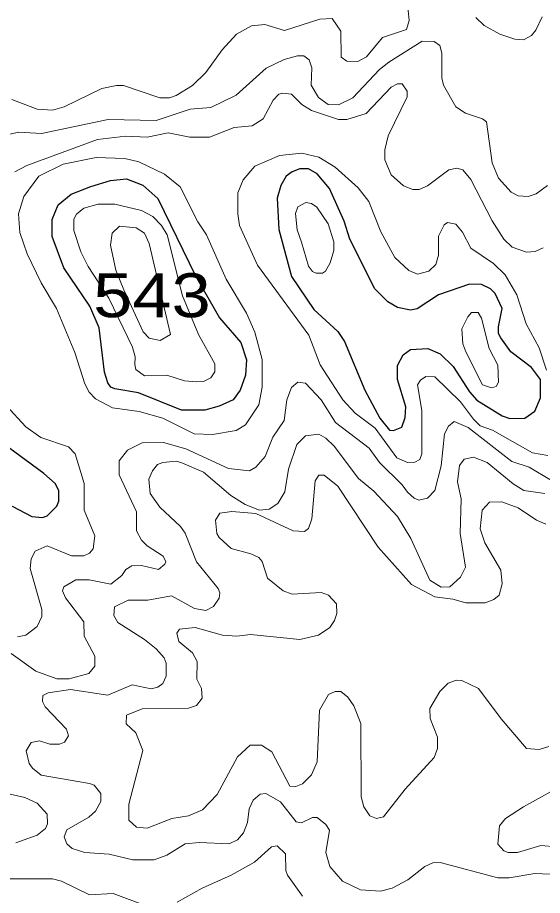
# Model space of a CAD drawing. Extents: x 577 to 602.9, y 7483.8 to 7511.6.
# Drawn here: x 598.233 to 599.19, y 7502.86 to 7504.461 of the extents above; entities that cross this region are included whole.
import ezdxf
from ezdxf.enums import TextEntityAlignment as Align

# ---------------------------------------------------------------- set-up
doc = ezdxf.new("R2010")
doc.units = 0
doc.header["$LTSCALE"] = 0.032
doc.layers.add('1', color=7, linetype='Continuous', lineweight=25)
doc.layers.add('2', color=7, linetype='Continuous', lineweight=13)
doc.layers.add('61', color=7, linetype='Continuous')

msp = doc.modelspace()

# ---------------------------------------------------------------- linework, layer by layer
at = {"layer": '1'}
for points in [[(598.8389, 7504.057), (598.8286, 7504.0894), (598.8016, 7504.149), (598.7793, 7504.176), (598.7634, 7504.1848), (598.7475, 7504.1848), (598.734, 7504.1792), (598.7229, 7504.1713), (598.7133, 7504.1546), (598.7062, 7504.1315), (598.7094, 7504.0743), (598.7324, 7503.9884), (598.773, 7503.9287), (598.8167, 7503.8882), (598.8294, 7503.8699), (598.866, 7503.7816), (598.8938, 7503.7307), (598.9113, 7503.7085), (598.9185, 7503.7077), (598.9336, 7503.714), (598.94, 7503.7315), (598.9408, 7503.7514), (598.9256, 7503.8007), (598.9256, 7503.8262), (598.936, 7503.846), (598.9495, 7503.8556), (598.9813, 7503.8572), (599.0036, 7503.8476), (599.0274, 7503.8246), (599.0568, 7503.7784), (599.0704, 7503.7633), (599.1165, 7503.7347), (599.1308, 7503.7299), (599.1578, 7503.7307), (599.1761, 7503.7435), (599.1865, 7503.7673), (599.1865, 7503.8007), (599.1698, 7503.823), (599.1324, 7503.8516), (599.1141, 7503.8771), (599.1101, 7503.885), (599.1101, 7503.8969), (599.1165, 7503.9303), (599.1038, 7503.9574), (599.095, 7503.9661), (599.0791, 7503.9741), (599.0568, 7503.9749), (599.0004, 7503.955), (598.9614, 7503.9295), (598.9495, 7503.9271), (598.9256, 7503.9319), (598.9081, 7503.9423), (598.8843, 7503.9661)], [(598.3665, 7504.1525), (598.4027, 7504.1638), (598.4318, 7504.1665), (598.4613, 7504.1554), (598.4891, 7504.1307), (598.5575, 7503.99), (598.6012, 7503.9136), (598.6402, 7503.8683), (598.6505, 7503.8365), (598.6489, 7503.8087), (598.6386, 7503.7816), (598.6259, 7503.7641), (598.6004, 7503.7522), (598.5742, 7503.7451), (598.532, 7503.7451), (598.4533, 7503.7769), (598.4104, 7503.784), (598.4032, 7503.7872), (598.3976, 7503.7951), (598.3913, 7503.8142), (598.3817, 7503.8953), (598.365, 7503.9343), (598.3173, 7504.0043), (598.2959, 7504.0615), (598.2959, 7504.0925), (598.307, 7504.1196), (598.3309, 7504.1387)]]:
    msp.add_lwpolyline(points, close=True, dxfattribs=at)
msp.add_lwpolyline([(598.2235, 7503.5701), (598.2593, 7503.551), (598.2784, 7503.5494), (598.2871, 7503.5526), (598.3046, 7503.5701), (598.3086, 7503.5789), (598.3086, 7503.5987), (598.3014, 7503.6115), (598.2808, 7503.6298), (598.1631, 7503.7156)], dxfattribs=at)
at = {"layer": '2'}
for points in [[(598.9431, 7504.4917), (598.9471, 7504.4551), (598.9423, 7504.4392), (598.8986, 7504.4241), (598.8692, 7504.3891), (598.8533, 7504.3804), (598.8334, 7504.3812), (598.8231, 7504.3883), (598.8223, 7504.4361), (598.8064, 7504.4591), (598.7841, 7504.4575), (598.7197, 7504.4369), (598.6839, 7504.448), (598.6593, 7504.4456), (598.6322, 7504.4305), (598.606, 7504.4019), (598.5766, 7504.3605), (598.5519, 7504.3367), (598.5225, 7504.3184), (598.5098, 7504.3144), (598.4923, 7504.3144), (598.4263, 7504.3367), (598.4136, 7504.3367), (598.3865, 7504.3311), (598.3181, 7504.2977), (598.2967, 7504.2921), (598.2688, 7504.2937), (598.2227, 7504.3112)], [(599.1896, 7504.4623), (599.1777, 7504.4377), (599.1698, 7504.4281), (599.1554, 7504.4202), (599.1395, 7504.421), (599.1125, 7504.4305), (599.0839, 7504.4464), (599.0688, 7504.4607)], [(598.2052, 7504.2452), (598.2354, 7504.2516), (598.2768, 7504.2492), (598.3984, 7504.2746), (598.4859, 7504.273), (598.5479, 7504.2937), (598.5853, 7504.2969), (598.6314, 7504.3192), (598.6863, 7504.3685), (598.7189, 7504.3844), (598.7435, 7504.3907), (598.7547, 7504.3907), (598.765, 7504.3836), (598.7698, 7504.3693), (598.7682, 7504.3375), (598.7817, 7504.3152), (598.7992, 7504.3025), (598.8183, 7504.3017), (598.8445, 7504.3144), (598.893, 7504.3661), (598.9097, 7504.3796), (598.971, 7504.4178), (598.9924, 7504.417), (599.0028, 7504.4098), (599.0068, 7504.3955), (599.0068, 7504.351), (599.0099, 7504.3375), (599.0322, 7504.2977), (599.0497, 7504.2866), (599.0807, 7504.2762), (599.0879, 7504.2707), (599.0982, 7504.1959)], [(599.1912, 7504.0409), (599.1769, 7504.0345), (599.161, 7504.0329), (599.1348, 7504.0424), (599.1197, 7504.0568), (599.0982, 7504.0902), (599.0592, 7504.1657), (599.0449, 7504.1832), (599.0338, 7504.1864), (599.0195, 7504.1832), (598.9805, 7504.1538), (598.9654, 7504.1474), (598.9535, 7504.1474), (598.9368, 7504.1538), (598.9145, 7504.1737), (598.9026, 7504.2015), (598.9026, 7504.2198), (598.9089, 7504.2452), (598.9431, 7504.316), (598.9431, 7504.3263), (598.9344, 7504.3398), (598.9256, 7504.3398), (598.9145, 7504.3335), (598.8684, 7504.2858), (598.8334, 7504.2746), (598.8183, 7504.2746), (598.769, 7504.2913), (598.7515, 7504.3025), (598.7324, 7504.3208), (598.7165, 7504.3231), (598.7094, 7504.3208), (598.699, 7504.3104), (598.6807, 7504.2762), (598.6608, 7504.2635), (598.6282, 7504.2603), (598.5829, 7504.2428), (598.5471, 7504.2428), (598.5074, 7504.2508), (598.4692, 7504.2428), (598.4302, 7504.2444), (598.3786, 7504.2381), (598.2497, 7504.1911), (598.2283, 7504.1792)], [(599.2, 7503.6624), (599.1721, 7503.6671), (599.099, 7503.7085), (599.0767, 7503.7164), (599.064, 7503.7284), (599.0409, 7503.7602), (598.994, 7503.8055), (598.9773, 7503.8063), (598.9678, 7503.7999), (598.9622, 7503.7912), (598.9702, 7503.7443), (598.9702, 7503.6655), (598.9662, 7503.6552), (598.9575, 7503.6504), (598.9439, 7503.6496), (598.9248, 7503.6584), (598.8851, 7503.7124), (598.8485, 7503.7395), (598.8262, 7503.7641), (598.7849, 7503.8278), (598.7642, 7503.8818), (598.6704, 7504.0091), (598.6378, 7504.0814), (598.6346, 7504.1029), (598.6346, 7504.141), (598.6442, 7504.1649), (598.6656, 7504.1896), (598.7109, 7504.2094), (598.7515, 7504.2134), (598.7825, 7504.2063), (598.8119, 7504.188), (598.8541, 7504.1506), (598.8732, 7504.1251), (598.8954, 7504.0703), (598.9209, 7504.0234), (598.9463, 7503.9995), (598.9622, 7503.9931), (598.9829, 7503.9987), (598.9956, 7504.0106), (599.0004, 7504.0273), (599.0004, 7504.0623), (599.0107, 7504.083), (599.0171, 7504.087), (599.0322, 7504.0838), (599.0441, 7504.0695), (599.0592, 7504.0401), (599.1006, 7504.0122), (599.1221, 7503.9916), (599.1435, 7503.955), (599.1602, 7503.9025), (599.1841, 7503.8588), (599.1976, 7503.8182)], [(599.0982, 7504.1959), (599.1101, 7504.1681), (599.1332, 7504.1426), (599.1459, 7504.1355), (599.1642, 7504.1347), (599.1785, 7504.1395), (599.1992, 7504.1546)], [(598.2211, 7503.3013), (598.2664, 7503.2695), (598.3046, 7503.2552), (598.3269, 7503.2552), (598.3627, 7503.2648), (598.3738, 7503.2783), (598.3738, 7503.2966), (598.3547, 7503.3332), (598.3539, 7503.3594), (598.3205, 7503.4031), (598.3149, 7503.4158), (598.3173, 7503.423), (598.3396, 7503.4357), (598.3635, 7503.4357), (598.4032, 7503.4278), (598.4231, 7503.4437), (598.4302, 7503.4548), (598.4414, 7503.4612), (598.4589, 7503.462), (598.4899, 7503.4548), (598.5018, 7503.4644), (598.5034, 7503.4683), (598.4986, 7503.4787), (598.4692, 7503.4978), (598.4589, 7503.5081), (598.4501, 7503.5248), (598.4501, 7503.5598), (598.4183, 7503.6274), (598.4183, 7503.6528), (598.4334, 7503.6719), (598.4605, 7503.6854), (598.4994, 7503.6862), (598.54, 7503.6743), (598.6179, 7503.6385), (598.6561, 7503.6345), (598.6672, 7503.6409), (598.6847, 7503.6608), (598.6982, 7503.6958), (598.7189, 7503.726), (598.7237, 7503.7641), (598.7324, 7503.7864), (598.7443, 7503.7959), (598.7579, 7503.7944), (598.7865, 7503.7641), (598.8127, 7503.7228), (598.874, 7503.6759), (598.893, 7503.6496), (598.9344, 7503.6091), (598.9439, 7503.5956), (598.9559, 7503.5844), (598.9646, 7503.5812), (598.9805, 7503.5844)], [(598.233, 7503.3316), (598.2482, 7503.3347), (598.2688, 7503.3506), (598.2776, 7503.3689), (598.2776, 7503.3817), (598.2561, 7503.4564), (598.2577, 7503.4739), (598.2649, 7503.4882), (598.2871, 7503.4978), (598.3316, 7503.4795), (598.3539, 7503.4795), (598.3642, 7503.4842), (598.3706, 7503.4922), (598.3738, 7503.516), (598.3547, 7503.563), (598.3547, 7503.6115), (598.338, 7503.6655), (598.3261, 7503.6783), (598.2752, 7503.695), (598.2482, 7503.7148), (598.2124, 7503.7538)], [(598.9805, 7503.5844), (598.994, 7503.5987), (599.0052, 7503.6433), (599.0115, 7503.7021), (599.0187, 7503.7156), (599.029, 7503.7244), (599.0545, 7503.7132), (599.134, 7503.6512), (599.1658, 7503.6409), (599.2063, 7503.617)], [(599.1944, 7503.5932), (599.1562, 7503.5987), (599.1364, 7503.6107), (599.0894, 7503.6496), (599.064, 7503.6592), (599.0473, 7503.656), (599.0386, 7503.6441), (599.0354, 7503.6146), (599.0417, 7503.5836), (599.0401, 7503.52), (599.0497, 7503.4588), (599.0409, 7503.4405), (599.0211, 7503.423), (599.0052, 7503.4222), (598.9845, 7503.4349), (598.9503, 7503.5113), (598.9256, 7503.551), (598.8827, 7503.5971), (598.8549, 7503.6202), (598.8103, 7503.6791), (598.7952, 7503.6942), (598.7825, 7503.7013), (598.7579, 7503.6981), (598.742, 7503.6822), (598.7268, 7503.6377), (598.7205, 7503.5964), (598.7078, 7503.5749), (598.6919, 7503.5645), (598.6744, 7503.563), (598.6481, 7503.5733), (598.6219, 7503.5892), (598.5718, 7503.6321), (598.5328, 7503.6488), (598.5225, 7503.652), (598.4978, 7503.6496), (598.4883, 7503.6457), (598.4788, 7503.6345), (598.4724, 7503.6194), (598.4748, 7503.5932), (598.4923, 7503.5685), (598.5304, 7503.5327), (598.5384, 7503.5208), (598.5591, 7503.4683), (598.5988, 7503.4198), (598.602, 7503.4119), (598.6004, 7503.4023)], [(599.2016, 7503.132), (599.1841, 7503.1264), (599.161, 7503.128), (599.1149, 7503.1821), (599.0735, 7503.2377), (599.0433, 7503.252), (599.033, 7503.2528), (599.0179, 7503.2473), (599.0028, 7503.2322), (598.9845, 7503.2012), (598.9853, 7503.1829), (598.9988, 7503.1487), (598.9988, 7503.128), (598.9924, 7503.1121), (598.94, 7503.054), (598.9002, 7503.0039), (598.8875, 7503.0008), (598.8755, 7503.0055), (598.8644, 7503.0222), (598.8596, 7503.0405), (598.8588, 7503.1741), (598.8461, 7503.2059), (598.835, 7503.2218), (598.8223, 7503.2322), (598.8119, 7503.2322), (598.8, 7503.2266), (598.7833, 7503.198), (598.7793, 7503.1041), (598.769, 7503.0803), (598.7523, 7503.0636), (598.7404, 7503.0588), (598.7292, 7503.0596), (598.6966, 7503.1224), (598.6775, 7503.1344), (598.6569, 7503.1344), (598.6338, 7503.1129), (598.5972, 7503.0445), (598.5702, 7503.0167), (598.5448, 7503.0055), (598.5145, 7503.0008), (598.4692, 7502.9833), (598.4501, 7502.9849), (598.4358, 7502.9976), (598.4358, 7503.027), (598.4613, 7503.1248), (598.4485, 7503.1566), (598.431, 7503.1733), (598.4318, 7503.1892), (598.4605, 7503.2004), (598.5448, 7503.2019), (598.5591, 7503.2067), (598.5694, 7503.2202), (598.5686, 7503.2377), (598.5599, 7503.2544), (598.5607, 7503.287), (598.5519, 7503.3029), (598.5273, 7503.3236), (598.5233, 7503.3387), (598.5281, 7503.3459), (598.5567, 7503.3491), (598.6068, 7503.3347), (598.633, 7503.3332), (598.6577, 7503.3363), (598.7475, 7503.3268), (598.7817, 7503.3347), (598.8024, 7503.3491), (598.8111, 7503.3618), (598.8151, 7503.3745), (598.8143, 7503.392), (598.8, 7503.4079), (598.7865, 7503.4127), (598.734, 7503.4095), (598.7173, 7503.4158), (598.6887, 7503.4389), (598.6791, 7503.4691), (598.6728, 7503.4763), (598.6585, 7503.4834), (598.6227, 7503.493), (598.6004, 7503.5129), (598.5964, 7503.52), (598.5941, 7503.5447), (598.602, 7503.5574), (598.6235, 7503.5606), (598.6672, 7503.5566), (598.7356, 7503.5248), (598.7563, 7503.524), (598.7634, 7503.5296), (598.7698, 7503.5471), (598.7754, 7503.6162), (598.7825, 7503.6266), (598.7921, 7503.6266)], [(598.7921, 7503.6266), (598.8167, 7503.6067), (598.8907, 7503.4954), (598.9511, 7503.427), (598.994, 7503.4047), (599.0266, 7503.4007), (599.0505, 7503.3936), (599.0855, 7503.3936), (599.1014, 7503.3999), (599.1109, 7503.4079), (599.1165, 7503.4286), (599.1141, 7503.4532), (599.0847, 7503.5033), (599.0767, 7503.5288), (599.0799, 7503.563), (599.0934, 7503.5773), (599.1157, 7503.5781), (599.1459, 7503.5669), (599.1793, 7503.5447), (599.196, 7503.5375)], [(598.6004, 7503.4023), (598.5901, 7503.3872), (598.5766, 7503.3801), (598.5559, 7503.3832), (598.5137, 7503.4063), (598.4708, 7503.3984), (598.435, 7503.3984), (598.4096, 7503.3864), (598.4088, 7503.3705), (598.4159, 7503.3578), (598.4644, 7503.3268), (598.4859, 7503.3101), (598.5002, 7503.2934), (598.5042, 7503.2838), (598.5042, 7503.26), (598.4978, 7503.2465), (598.4891, 7503.2401), (598.4764, 7503.2369), (598.4422, 7503.2441), (598.3976, 7503.2258), (598.3293, 7503.2361), (598.2887, 7503.2298), (598.2792, 7503.225), (598.2784, 7503.2139), (598.2831, 7503.2043), (598.3221, 7503.1638), (598.3261, 7503.1511), (598.3189, 7503.1399), (598.3094, 7503.1359), (598.2919, 7503.1359), (598.2728, 7503.1423), (598.2577, 7503.1391), (598.2489, 7503.124), (598.2545, 7503.101), (598.2601, 7503.0922), (598.276, 7503.0795), (598.3642, 7503.0644), (598.373, 7503.0612), (598.3849, 7503.0461), (598.3849, 7503.0318), (598.3754, 7503.0143), (598.3627, 7503.0032), (598.3229, 7502.9801), (598.3181, 7502.9674), (598.3229, 7502.9546), (598.3324, 7502.9459), (598.3555, 7502.9387), (598.4, 7502.9356), (598.443, 7502.9252), (598.4819, 7502.9252), (598.505, 7502.934), (598.5384, 7502.9546), (598.5646, 7502.957), (598.6187, 7502.9546), (598.6338, 7502.9618), (598.6449, 7502.9745), (598.6521, 7502.9936), (598.6553, 7503.0183), (598.6624, 7503.0342), (598.6752, 7503.0453), (598.6855, 7503.0461), (598.7125, 7503.031), (598.7412, 7502.9944), (598.7507, 7502.9928), (598.7706, 7503.0024), (598.7793, 7503.0024), (598.7952, 7502.9896), (598.8016, 7502.9793), (598.7952, 7502.9387), (598.8024, 7502.9133), (598.8255, 7502.8863), (598.8581, 7502.8704), (598.8946, 7502.868), (598.9161, 7502.8735), (598.9447, 7502.8886), (598.9757, 7502.9133), (598.9901, 7502.9197), (599.0036, 7502.9205), (599.1085, 7502.8926), (599.1292, 7502.8926), (599.1761, 7502.9006), (599.3018, 7502.895)], [(599.2159, 7502.9491), (599.1873, 7502.9515), (599.1443, 7502.9387), (599.1276, 7502.9387), (599.1197, 7502.9419), (599.1085, 7502.9539), (599.1117, 7502.9872), (599.1228, 7503.0008), (599.1554, 7503.0222), (599.2389, 7503.0684)], [(598.2299, 7502.9562), (598.2688, 7502.9706), (598.2839, 7502.9825), (598.2879, 7502.9912), (598.2871, 7503.0087), (598.2688, 7503.0286), (598.2466, 7503.0389), (598.214, 7503.0461)], [(598.7523, 7502.8592), (598.7253, 7502.8974), (598.7221, 7502.9061), (598.7213, 7502.9364), (598.7062, 7502.9507), (598.6958, 7502.9491), (598.6648, 7502.9212), (598.6227, 7502.8974), (598.5694, 7502.8735), (598.5241, 7502.8481)], [(598.4676, 7502.8417), (598.4072, 7502.864), (598.3642, 7502.8616), (598.3134, 7502.8863), (598.2967, 7502.891), (598.2195, 7502.891)]]:
    msp.add_lwpolyline(points, dxfattribs=at)
for points in [[(598.3372, 7503.85), (598.3555, 7503.7928), (598.3635, 7503.7777), (598.3754, 7503.7657), (598.4064, 7503.749), (598.4549, 7503.7427), (598.4978, 7503.7307), (598.5551, 7503.7021), (598.5885, 7503.7005), (598.6314, 7503.7077), (598.6489, 7503.718), (598.6728, 7503.7546), (598.6791, 7503.7872), (598.6791, 7503.8373), (598.6656, 7503.8874), (598.6505, 7503.9216), (598.6131, 7503.9836), (598.5774, 7504.0647), (598.5615, 7504.0886), (598.5296, 7504.1522), (598.501, 7504.1752), (598.4541, 7504.1975), (598.4287, 7504.2039), (598.3762, 7504.2055), (598.3165, 7504.1935), (598.272, 7504.1713), (598.2442, 7504.1347), (598.2346, 7504.1029), (598.237, 7504.0687), (598.2505, 7504.0297), (598.276, 7503.9772), (598.3038, 7503.9303)], [(598.4467, 7503.8281), (598.4484, 7503.8189), (598.4643, 7503.8076), (598.5053, 7503.8087), (598.5377, 7503.7984), (598.5587, 7503.7967), (598.5718, 7503.7973), (598.5855, 7503.8041), (598.5929, 7503.815), (598.5929, 7503.8292), (598.5628, 7503.883), (598.5336, 7503.9534), (598.5058, 7504.0647), (598.4955, 7504.0814), (598.4795, 7504.0981), (598.4589, 7504.1092), (598.4104, 7504.1204), (598.3802, 7504.1204), (598.3539, 7504.1132), (598.3404, 7504.1021), (598.3356, 7504.0933), (598.3356, 7504.0727), (598.3483, 7504.0337), (598.3619, 7504.0067), (598.3992, 7503.9494), (598.4427, 7503.8601), (598.4473, 7503.8421)], [(598.7507, 7504.0512), (598.7634, 7504.0075), (598.7706, 7503.9979), (598.7777, 7503.9947), (598.7889, 7503.9947), (598.7944, 7503.9987), (598.8032, 7504.0138), (598.8095, 7504.0361), (598.8095, 7504.052), (598.7992, 7504.0846), (598.7785, 7504.1148), (598.769, 7504.122), (598.7587, 7504.1236), (598.7443, 7504.1156), (598.7396, 7504.1037), (598.7428, 7504.0735)], [(598.4271, 7503.9645), (598.412, 7504.0003), (598.4024, 7504.0456), (598.4056, 7504.0679), (598.4191, 7504.0806), (598.4493, 7504.0774), (598.4644, 7504.0679), (598.4732, 7504.0488), (598.5121, 7503.8827), (598.4933, 7503.8719), (598.4728, 7503.8765), (598.462, 7503.8878)], [(599.0505, 7503.8516), (599.0807, 7503.7912), (599.0974, 7503.7856), (599.1054, 7503.788), (599.1101, 7503.7959), (599.1085, 7503.827), (599.0926, 7503.8572), (599.0791, 7503.9128), (599.0728, 7503.9232), (599.0608, 7503.9232), (599.0537, 7503.9152), (599.0433, 7503.893), (599.0449, 7503.8659)]]:
    msp.add_lwpolyline(points, close=True, dxfattribs=at)

# ---------------------------------------------------------------- texts
at = {"layer": '61', "width": 1.2}
msp.add_text('543', height=0.08, dxfattribs=at).set_placement((598.4781, 7503.9145), align=Align.CENTER)

doc.saveas('drawing.dxf')
